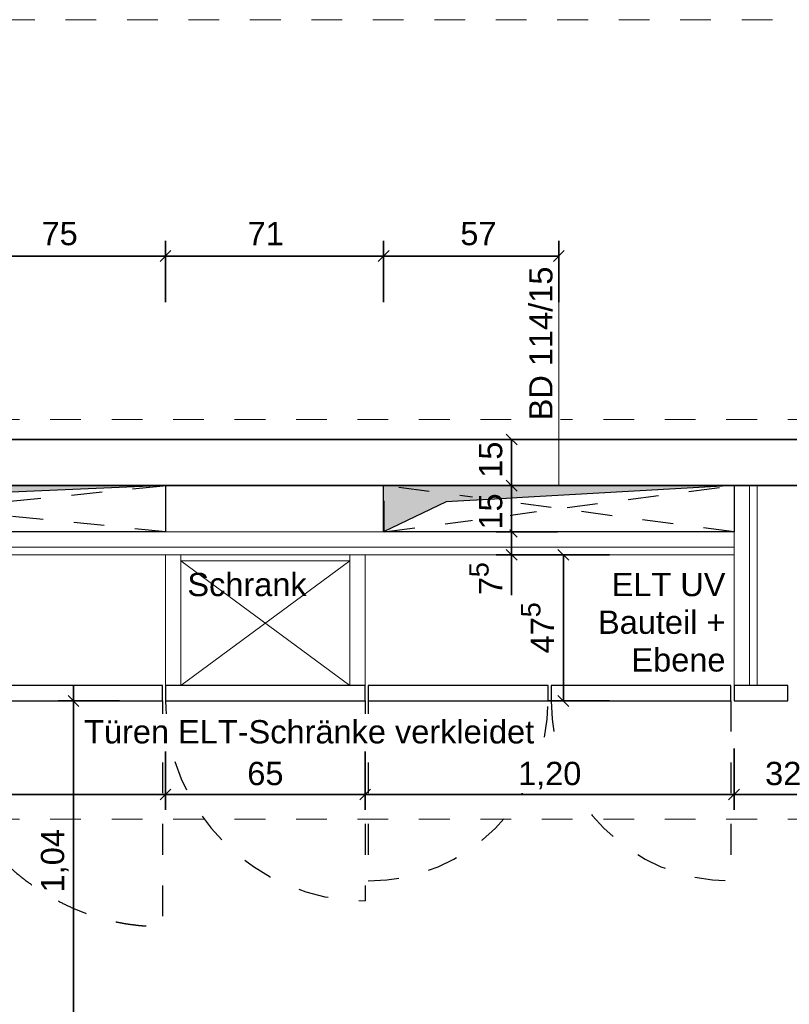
# Model space of a CAD drawing. Header units: metres. Extents: x -13 to 93, y -119 to 25.
# Tile 588 of 656: x 8.63 to 11.13, y -21.15 to -17.95. Entities that reach past the tile are written whole.
import ezdxf

# ---------------------------------------------------------------- set-up
doc = ezdxf.new("R2010")
doc.units = ezdxf.units.M
doc.header["$LTSCALE"] = 0.00508
doc.header["$PDMODE"] = 1
doc.header["$PDSIZE"] = -2
for name, pattern in [('STYLE_05', [0.19684, 0.069505, -0.127335]), ('STYLE_06', [1.0537, 0.590515, -0.19684, 0.069505, -0.19684]), ('STYLE_11', [0.393677, 0.196838, -0.196838])]:
    doc.linetypes.add(name, pattern=pattern)
doc.layers.get('0').update_dxf_attribs({"lineweight": 18})
for name, color, linetype, lineweight in [('3-4-0 Innenwände', 7, 'Continuous', 35), ('3-4-0-2 IW GK', 7, 'Continuous', 35), ('3-4-2-2 NTragIW GK', 7, 'Continuous', 35), ('3-4-4 ITüren', 7, 'Continuous', 25), ('3-4-5 IWBekleidungen', 7, 'Continuous', 25), ('3-5-1-1 DeckenDurchb', 7, 'Continuous', 25), ('3-5-1-1 DeckenDurchb VED', 7, 'STYLE_11', 25), ('6-1-0 Ausstattung', 7, 'Continuous', 25), ('Bemaßung', 7, 'Continuous', 18), ('Plan-Achse', 1, 'STYLE_06', 18), ('Plan-Achsen-Fassade', 1, 'STYLE_06', 18), ('Plan-Text-Hinweis', 7, 'Continuous', 13), ('Plan-Text-Kerne', 7, 'Continuous', 13)]:
    doc.layers.add(name, color=color, linetype=linetype, lineweight=lineweight)
doc.layers.get('0').freeze()
doc.styles.add('Arial', font='ARIAL.TTF')
doc.dimstyles.new('MTZ_200', dxfattribs={"dimtxt": 0.075762, "dimasz": 0.000706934, "dimexe": 0.001, "dimexo": 0.003, "dimgap": 0.0001, "dimtad": 1, "dimdec": 4, "dimzin": 11, "dimtxsty": 'Arial', "dimblk": 'VW_SLASH', "dimcen": 0, "dimdle": 0.001, "dimazin": 0, "dimtfac": 1, "dimtdec": 4, "dimtix": 1, "dimtmove": 0, "dimatfit": 0, "dimldrblk": 'VW_FILLEDARROW', "dimfxl": 0, "dimfrac": 2, "dimtolj": 1, "dimtzin": 11, "dimarcsym": 0})

# ---------------------------------------------------------------- blocks, each defined once
blk = doc.blocks.new('*U549')
at = {"layer": '3-5-1-1 DeckenDurchb VED'}
for p, q in [((-0.05, -1.665), (1.45, -1.515)), ((1.45, -1.665), (-0.05, -1.515))]:
    blk.add_line(p, q, dxfattribs=at)
blk.add_lwpolyline([(-0.05, -1.515), (1.45, -1.515), (1.45, -1.665), (-0.05, -1.665)], close=True, dxfattribs=at)
blk = doc.blocks.new('*U550')
at = {"layer": '3-5-1-1 DeckenDurchb VED'}
for p, q in [((2.162, -1.665), (3.3, -1.515)), ((3.3, -1.665), (2.162, -1.515))]:
    blk.add_line(p, q, dxfattribs=at)
blk.add_lwpolyline([(2.162, -1.515), (3.3, -1.515), (3.3, -1.665), (2.162, -1.665)], close=True, dxfattribs=at)
blk = doc.blocks.new('kern_DD_e0-e4_standard')
at = {"layer": '3-5-1-1 DeckenDurchb VED', "color": 7}
for name in ['*U549', '*U550']:
    blk.add_blockref(name, (0, 0), dxfattribs=at)
blk = doc.blocks.new('*D396')
at = {"layer": 'Bemaßung', "color": 0, "linetype": 'Continuous', "lineweight": -2}
for p, q in [((2.7262, -1.365), (2.5262, -1.365)), ((2.5762, -1.415), (2.5762, -1.365)), ((2.5762, -1.365), (2.5762, -1.515)), ((2.5762, -1.515), (2.5762, -1.465)), ((2.7262, -1.515), (2.5262, -1.515))]:
    blk.add_line(p, q, dxfattribs=at)
at = {"layer": 'Bemaßung', "color": 0, "linetype": 'Continuous', "lineweight": 20}
for p, q in [((2.5939, -1.3827), (2.5586, -1.3473)), ((2.5586, -1.4973), (2.5939, -1.5327))]:
    blk.add_line(p, q, dxfattribs=at)
at = {"layer": 'Defpoints', "color": 0, "lineweight": 0}
for p in [(2.87, -1.365), (2.87, -1.515)]:
    blk.add_point(p, dxfattribs=at)
at = {"color": 0, "linetype": 'Continuous', "lineweight": -2}
blk.add_wipeout([(2.5716, -1.4895), (2.5716, -1.372), (2.4495, -1.372), (2.4495, -1.4895)], dxfattribs=at).dxf.layer = 'Bemaßung'
at = {"layer": 'Defpoints', "color": 0, "lineweight": 0}
blk.add_point((2.5762, -1.365), dxfattribs=at)
at = {"layer": 'Bemaßung', "color": 0, "insert": (2.4701, -1.4895), "char_height": 0.07576, "attachment_point": 1, "rotation": 90, "line_spacing_factor": 0.967741, "style": 'Arial'}
blk.add_mtext('15', dxfattribs=at)
blk = doc.blocks.new('VW_FILLEDARROW')
at = {"color": 0, "lineweight": -2}
blk.add_solid([(0, 0), (0, 0), (0, 0)], dxfattribs=at)
blk = doc.blocks.new('VW_SLASH')
at = {"color": 0, "linetype": 'ByBlock', "lineweight": -2}
blk.add_line((0, 0), (-1, 0), dxfattribs=at)
at = {"color": 0, "linetype": 'ByBlock', "lineweight": 20}
blk.add_line((0, 0), (0, 0), dxfattribs=at)
blk = doc.blocks.new('*U402')
at = {"layer": '3-4-4 ITüren', "linetype": 'STYLE_05'}
for p, q in [((-0.04, -2.215), (-0.04, -2.9487)), ((1.44, -2.215), (1.44, -2.9487))]:
    blk.add_line(p, q, dxfattribs=at)
for points in [[(-0.04, -2.9487), (0.1566, -2.9487), (0.4971, -2.7521), (0.6937, -2.4116), (0.6937, -2.215)], [(0.7063, -2.215), (0.7063, -2.4116), (0.9029, -2.7521), (1.2434, -2.9487), (1.44, -2.9487)]]:
    blk.add_open_spline(points, degree=2, dxfattribs=at)
blk = doc.blocks.new('*U403')
at = {"layer": '3-4-4 ITüren', "linetype": 'STYLE_05'}
for p, q in [((2.11, -2.215), (2.11, -2.8)), ((3.29, -2.215), (3.29, -2.8))]:
    blk.add_line(p, q, dxfattribs=at)
for centre, start, end in [((2.11, -2.215), 270, 0), ((3.29, -2.215), 180, 270)]:
    blk.add_arc(centre, 0.585, start, end, dxfattribs=at)
blk = doc.blocks.new('*D408')
at = {"layer": 'Bemaßung', "color": 0, "linetype": 'Continuous', "lineweight": -2}
for p, q in [((1.1509, -2.215), (1.1509, -2.165)), ((1.3009, -2.215), (1.1009, -2.215)), ((1.1509, -3.255), (1.1509, -2.215)), ((1.3009, -3.255), (1.1009, -3.255)), ((1.1509, -3.305), (1.1509, -3.255))]:
    blk.add_line(p, q, dxfattribs=at)
at = {"layer": 'Bemaßung', "color": 0, "linetype": 'Continuous', "lineweight": 20}
for p, q in [((1.1685, -2.2327), (1.1332, -2.1973)), ((1.1332, -3.2373), (1.1685, -3.2727))]:
    blk.add_line(p, q, dxfattribs=at)
at = {"layer": 'Defpoints', "color": 0, "lineweight": 0}
for p in [(1.9137, -2.215), (1.1509, -3.255), (1.8137, -3.255)]:
    blk.add_point(p, dxfattribs=at)
at = {"color": 0, "linetype": 'Continuous', "lineweight": -2}
blk.add_wipeout([(1.1462, -2.8377), (1.1462, -2.632), (1.0241, -2.632), (1.0241, -2.8377)], dxfattribs=at).dxf.layer = 'Bemaßung'
at = {"layer": 'Bemaßung', "color": 0, "insert": (1.0447, -2.8377), "char_height": 0.07576, "attachment_point": 1, "rotation": 90, "line_spacing_factor": 0.967741, "style": 'Arial'}
blk.add_mtext('1,04', dxfattribs=at)
blk = doc.blocks.new('*D409')
at = {"layer": 'Bemaßung', "color": 0, "linetype": 'Continuous', "lineweight": 20}
for p, q in [((2.7625, -1.7577), (2.7272, -1.7223)), ((2.7272, -2.1973), (2.7625, -2.2327))]:
    blk.add_line(p, q, dxfattribs=at)
at = {"layer": 'Bemaßung', "color": 0, "linetype": 'Continuous', "lineweight": -2}
for p, q in [((2.8949, -1.74), (2.6949, -1.74)), ((2.7449, -1.79), (2.7449, -1.74)), ((2.7449, -1.74), (2.7449, -2.215)), ((2.7449, -2.215), (2.7449, -2.165)), ((2.8949, -2.215), (2.6949, -2.215))]:
    blk.add_line(p, q, dxfattribs=at)
at = {"layer": 'Defpoints', "color": 0, "lineweight": 0}
for p in [(2.7449, -1.74), (2.9377, -1.74), (3.5077, -2.215)]:
    blk.add_point(p, dxfattribs=at)
at = {"layer": 'Bemaßung', "color": 0, "rotation": 90, "line_spacing_factor": 0.967741, "style": 'Arial'}
for s, insert, char_height, attachment_point in [('5', (2.607, -1.9188), 0.0631, 2), ('47', (2.6387, -2.0605), 0.07576, 1)]:
    blk.add_mtext(s, dxfattribs=dict(at, insert=insert, char_height=char_height, attachment_point=attachment_point))
blk = doc.blocks.new('*D410')
at = {"layer": 'Bemaßung', "color": 0, "linetype": 'Continuous', "lineweight": 20}
for p, q in [((2.5939, -1.6827), (2.5586, -1.6473)), ((2.5586, -1.7223), (2.5939, -1.7577))]:
    blk.add_line(p, q, dxfattribs=at)
at = {"layer": 'Bemaßung', "color": 0, "linetype": 'Continuous', "lineweight": -2}
for p, q in [((2.7262, -1.665), (2.5262, -1.665)), ((2.5762, -1.715), (2.5762, -1.665)), ((2.5762, -1.665), (2.5762, -1.871)), ((2.5762, -1.665), (2.5762, -1.74)), ((2.5762, -1.74), (2.5762, -1.69)), ((2.7262, -1.74), (2.5262, -1.74))]:
    blk.add_line(p, q, dxfattribs=at)
at = {"layer": 'Defpoints', "color": 0, "lineweight": 0}
for p in [(2.5762, -1.665), (2.87, -1.665), (2.87, -1.74)]:
    blk.add_point(p, dxfattribs=at)
at = {"color": 0, "linetype": 'Continuous', "lineweight": -2}
blk.add_wipeout([(2.5716, -1.871), (2.5716, -1.8124), (2.4495, -1.8124), (2.4495, -1.871)], dxfattribs=at).dxf.layer = 'Bemaßung'
at = {"layer": 'Bemaßung', "color": 0, "insert": (2.4701, -1.871), "char_height": 0.0758, "attachment_point": 1, "rotation": 90, "line_spacing_factor": 0.967741, "style": 'Arial'}
blk.add_mtext('7', dxfattribs=at)
at = {"color": 0, "linetype": 'Continuous', "lineweight": -2}
blk.add_wipeout([(2.5225, -1.8131), (2.5225, -1.764), (2.4213, -1.764), (2.4213, -1.8131)], dxfattribs=at).dxf.layer = 'Bemaßung'
at = {"layer": 'Bemaßung', "color": 0, "insert": (2.4384, -1.7885), "char_height": 0.0631, "attachment_point": 2, "rotation": 90, "line_spacing_factor": 0.967741, "style": 'Arial'}
blk.add_mtext('5', dxfattribs=at)
blk = doc.blocks.new('*D411')
at = {"layer": 'Bemaßung', "color": 0, "linetype": 'Continuous', "lineweight": -2}
for p, q in [((2.5762, -1.515), (2.5762, -1.465)), ((2.7262, -1.515), (2.5262, -1.515)), ((2.5762, -1.665), (2.5762, -1.515)), ((2.7262, -1.665), (2.5262, -1.665)), ((2.5762, -1.715), (2.5762, -1.665))]:
    blk.add_line(p, q, dxfattribs=at)
at = {"layer": 'Bemaßung', "color": 0, "linetype": 'Continuous', "lineweight": 20}
for p, q in [((2.5939, -1.5327), (2.5586, -1.4973)), ((2.5586, -1.6473), (2.5939, -1.6827))]:
    blk.add_line(p, q, dxfattribs=at)
at = {"layer": 'Defpoints', "color": 0, "lineweight": 0}
for p in [(2.87, -1.515), (2.87, -1.665)]:
    blk.add_point(p, dxfattribs=at)
at = {"color": 0, "linetype": 'Continuous', "lineweight": -2}
blk.add_wipeout([(2.5716, -1.658), (2.5716, -1.5405), (2.4495, -1.5405), (2.4495, -1.658)], dxfattribs=at).dxf.layer = 'Bemaßung'
at = {"layer": 'Defpoints', "color": 0, "lineweight": 0}
blk.add_point((2.5762, -1.665), dxfattribs=at)
at = {"layer": 'Bemaßung', "color": 0, "insert": (2.4701, -1.658), "char_height": 0.07576, "attachment_point": 1, "rotation": 90, "line_spacing_factor": 0.967741, "style": 'Arial'}
blk.add_mtext('15', dxfattribs=at)
blk = doc.blocks.new('*D415')
at = {"layer": 'Bemaßung', "color": 0, "linetype": 'Continuous', "lineweight": -2}
for p, q in [((3.3, -2.3693), (3.3, -2.5693)), ((3.62, -2.3693), (3.62, -2.5693)), ((3.3, -2.5193), (3.25, -2.5193)), ((3.62, -2.5193), (3.3, -2.5193)), ((3.67, -2.5193), (3.62, -2.5193))]:
    blk.add_line(p, q, dxfattribs=at)
at = {"layer": 'Bemaßung', "color": 0, "linetype": 'Continuous', "lineweight": 20}
for p, q in [((3.3177, -2.5016), (3.2823, -2.537)), ((3.6023, -2.537), (3.6377, -2.5016))]:
    blk.add_line(p, q, dxfattribs=at)
at = {"layer": 'Defpoints', "color": 0, "lineweight": 0}
for p in [(3.3, -1.7992), (3.62, -1.9356), (3.62, -2.5193)]:
    blk.add_point(p, dxfattribs=at)
at = {"color": 0, "linetype": 'Continuous', "lineweight": -2}
blk.add_wipeout([(3.4013, -2.5146), (3.5187, -2.5146), (3.5187, -2.3926), (3.4013, -2.3926)], dxfattribs=at).dxf.layer = 'Bemaßung'
at = {"layer": 'Bemaßung', "color": 0, "insert": (3.4013, -2.4131), "char_height": 0.07576, "attachment_point": 1, "line_spacing_factor": 0.967741, "style": 'Arial'}
blk.add_mtext('32', dxfattribs=at)
blk = doc.blocks.new('*D416')
at = {"layer": 'Bemaßung', "color": 0, "linetype": 'Continuous', "lineweight": -2}
for p, q in [((2.1, -2.3693), (2.1, -2.5693)), ((3.3, -2.3693), (3.3, -2.5693)), ((2.15, -2.5193), (2.1, -2.5193)), ((2.1, -2.5193), (3.3, -2.5193)), ((3.3, -2.5193), (3.25, -2.5193))]:
    blk.add_line(p, q, dxfattribs=at)
at = {"layer": 'Bemaßung', "color": 0, "linetype": 'Continuous', "lineweight": 20}
for p, q in [((2.1177, -2.5016), (2.0823, -2.537)), ((3.2823, -2.537), (3.3177, -2.5016))]:
    blk.add_line(p, q, dxfattribs=at)
at = {"layer": 'Defpoints', "color": 0, "lineweight": 0}
for p in [(3.3, -1.7992), (2.1, -2.0393), (2.1, -2.5193)]:
    blk.add_point(p, dxfattribs=at)
at = {"color": 0, "linetype": 'Continuous', "lineweight": -2}
blk.add_wipeout([(2.5973, -2.5146), (2.803, -2.5146), (2.803, -2.3926), (2.5973, -2.3926)], dxfattribs=at).dxf.layer = 'Bemaßung'
at = {"layer": 'Bemaßung', "color": 0, "insert": (2.5973, -2.4131), "char_height": 0.07576, "attachment_point": 1, "line_spacing_factor": 0.967741, "style": 'Arial'}
blk.add_mtext('1,20', dxfattribs=at)
blk = doc.blocks.new('*D417')
at = {"layer": 'Bemaßung', "color": 0, "linetype": 'Continuous', "lineweight": -2}
for p, q in [((1.45, -2.3693), (1.45, -2.5693)), ((2.1, -2.3693), (2.1, -2.5693)), ((1.45, -2.5193), (1.4, -2.5193)), ((2.1, -2.5193), (1.45, -2.5193)), ((2.15, -2.5193), (2.1, -2.5193))]:
    blk.add_line(p, q, dxfattribs=at)
at = {"layer": 'Bemaßung', "color": 0, "linetype": 'Continuous', "lineweight": 20}
for p, q in [((1.4677, -2.5016), (1.4323, -2.537)), ((2.0823, -2.537), (2.1177, -2.5016))]:
    blk.add_line(p, q, dxfattribs=at)
at = {"layer": 'Defpoints', "color": 0, "lineweight": 0}
for p in [(1.45, -1.9993), (2.1, -2.0393), (2.1, -2.5193)]:
    blk.add_point(p, dxfattribs=at)
at = {"color": 0, "linetype": 'Continuous', "lineweight": -2}
blk.add_wipeout([(1.7163, -2.5146), (1.8337, -2.5146), (1.8337, -2.3926), (1.7163, -2.3926)], dxfattribs=at).dxf.layer = 'Bemaßung'
at = {"layer": 'Bemaßung', "color": 0, "insert": (1.7163, -2.4131), "char_height": 0.07576, "attachment_point": 1, "line_spacing_factor": 0.967741, "style": 'Arial'}
blk.add_mtext('65', dxfattribs=at)
blk = doc.blocks.new('*D418')
at = {"layer": 'Bemaßung', "color": 0, "linetype": 'Continuous', "lineweight": -2}
for p, q in [((-0.05, -2.3693), (-0.05, -2.5693)), ((1.45, -2.3693), (1.45, -2.5693)), ((0, -2.5193), (-0.05, -2.5193)), ((-0.05, -2.5193), (1.45, -2.5193)), ((1.45, -2.5193), (1.4, -2.5193))]:
    blk.add_line(p, q, dxfattribs=at)
at = {"layer": 'Bemaßung', "color": 0, "linetype": 'Continuous', "lineweight": 20}
for p, q in [((-0.0323, -2.5016), (-0.0677, -2.537)), ((1.4323, -2.537), (1.4677, -2.5016))]:
    blk.add_line(p, q, dxfattribs=at)
at = {"layer": 'Defpoints', "color": 0, "lineweight": 0}
for p in [(1.45, -1.9993), (-0.05, -2.0393), (-0.05, -2.5193)]:
    blk.add_point(p, dxfattribs=at)
at = {"color": 0, "linetype": 'Continuous', "lineweight": -2}
blk.add_wipeout([(0.5973, -2.5146), (0.803, -2.5146), (0.803, -2.3926), (0.5973, -2.3926)], dxfattribs=at).dxf.layer = 'Bemaßung'
at = {"layer": 'Bemaßung', "color": 0, "insert": (0.5973, -2.4131), "char_height": 0.07576, "attachment_point": 1, "line_spacing_factor": 0.967741, "style": 'Arial'}
blk.add_mtext('1,50', dxfattribs=at)
blk = doc.blocks.new('*U420')
at = {"layer": '3-5-1-1 DeckenDurchb', "linetype": 'Continuous', "lineweight": 0}
blk.add_hatch(color=19, dxfattribs=at).paths.add_polyline_path([(-0.05, -1.665), (-0.05, -1.515), (1.45, -1.515), (0.2179, -1.5682)])
at = {"layer": '3-5-1-1 DeckenDurchb'}
for points in [[(-0.05, -1.665), (-0.05, -1.515), (1.45, -1.515), (0.2179, -1.5682)], [(-0.05, -1.515), (1.45, -1.515), (1.45, -1.665), (-0.05, -1.665)]]:
    blk.add_lwpolyline(points, close=True, dxfattribs=at)
blk = doc.blocks.new('*U421')
at = {"layer": '3-5-1-1 DeckenDurchb', "linetype": 'Continuous', "lineweight": 0}
blk.add_hatch(color=19, dxfattribs=at).paths.add_polyline_path([(2.16, -1.665), (2.16, -1.515), (3.3, -1.515), (2.3636, -1.5682)])
at = {"layer": '3-5-1-1 DeckenDurchb'}
for points in [[(2.16, -1.665), (2.16, -1.515), (3.3, -1.515), (2.3636, -1.5682)], [(2.16, -1.515), (3.3, -1.515), (3.3, -1.665), (2.16, -1.665)]]:
    blk.add_lwpolyline(points, close=True, dxfattribs=at)
blk = doc.blocks.new('*D427')
at = {"layer": 'Bemaßung', "color": 0, "linetype": 'Continuous', "lineweight": -2}
for p, q in [((1.45, -0.9187), (1.45, -0.7187)), ((2.16, -0.9187), (2.16, -0.7187)), ((1.45, -0.7687), (1.4, -0.7687)), ((2.16, -0.7687), (1.45, -0.7687)), ((2.21, -0.7687), (2.16, -0.7687))]:
    blk.add_line(p, q, dxfattribs=at)
at = {"layer": 'Bemaßung', "color": 0, "linetype": 'Continuous', "lineweight": 20}
for p, q in [((1.4677, -0.751), (1.4323, -0.7864)), ((2.1423, -0.7864), (2.1777, -0.751))]:
    blk.add_line(p, q, dxfattribs=at)
at = {"layer": 'Defpoints', "color": 0, "lineweight": 0}
for p in [(2.16, -0.7687), (1.45, -1.59), (2.16, -1.665)]:
    blk.add_point(p, dxfattribs=at)
at = {"layer": 'Bemaßung', "color": 0, "insert": (1.7173, -0.6575), "char_height": 0.07576, "attachment_point": 1, "line_spacing_factor": 0.967741, "style": 'Arial'}
blk.add_mtext('71', dxfattribs=at)
blk = doc.blocks.new('*D428')
at = {"layer": 'Bemaßung', "color": 0, "linetype": 'Continuous', "lineweight": -2}
for p, q in [((2.16, -0.9187), (2.16, -0.7187)), ((2.73, -0.9187), (2.73, -0.7187)), ((2.21, -0.7687), (2.16, -0.7687)), ((2.16, -0.7687), (2.73, -0.7687)), ((2.73, -0.7687), (2.68, -0.7687))]:
    blk.add_line(p, q, dxfattribs=at)
at = {"layer": 'Bemaßung', "color": 0, "linetype": 'Continuous', "lineweight": 20}
for p, q in [((2.1777, -0.751), (2.1423, -0.7864)), ((2.7123, -0.7864), (2.7477, -0.751))]:
    blk.add_line(p, q, dxfattribs=at)
at = {"layer": 'Defpoints', "color": 0, "lineweight": 0}
for p in [(2.16, -0.7687), (2.73, -1.515), (2.16, -1.665)]:
    blk.add_point(p, dxfattribs=at)
at = {"layer": 'Bemaßung', "color": 0, "insert": (2.4095, -0.6575), "char_height": 0.07576, "attachment_point": 1, "line_spacing_factor": 0.967741, "style": 'Arial'}
blk.add_mtext('57', dxfattribs=at)
blk = doc.blocks.new('*D429')
at = {"layer": 'Bemaßung', "color": 0, "linetype": 'Continuous', "lineweight": -2}
for p, q in [((0.7, -0.9187), (0.7, -0.7187)), ((1.45, -0.9187), (1.45, -0.7187)), ((0.75, -0.7687), (0.7, -0.7687)), ((0.7, -0.7687), (1.45, -0.7687)), ((1.45, -0.7687), (1.4, -0.7687))]:
    blk.add_line(p, q, dxfattribs=at)
at = {"layer": 'Bemaßung', "color": 0, "linetype": 'Continuous', "lineweight": 20}
for p, q in [((0.7177, -0.751), (0.6823, -0.7864)), ((1.4323, -0.7864), (1.4677, -0.751))]:
    blk.add_line(p, q, dxfattribs=at)
at = {"layer": 'Defpoints', "color": 0, "lineweight": 0}
for p in [(0.7, -0.7687), (0.7, -1.515), (1.45, -1.59)]:
    blk.add_point(p, dxfattribs=at)
at = {"layer": 'Bemaßung', "color": 0, "insert": (1.0468, -0.6575), "char_height": 0.07576, "attachment_point": 1, "line_spacing_factor": 0.967741, "style": 'Arial'}
blk.add_mtext('75', dxfattribs=at)
blk = doc.blocks.new('*D436')
at = {"layer": 'Bemaßung', "color": 0, "linetype": 'Continuous', "lineweight": 20}
for p, q in [((-0.5625, -1.6827), (-0.5978, -1.6473)), ((-0.5978, -3.3773), (-0.5625, -3.4127))]:
    blk.add_line(p, q, dxfattribs=at)
at = {"layer": 'Bemaßung', "color": 0, "linetype": 'Continuous', "lineweight": -2}
for p, q in [((-0.4301, -1.665), (-0.6301, -1.665)), ((-0.5801, -1.715), (-0.5801, -1.665)), ((-0.5801, -1.665), (-0.5801, -3.395)), ((-0.5801, -3.395), (-0.5801, -3.345)), ((-0.4301, -3.395), (-0.6301, -3.395))]:
    blk.add_line(p, q, dxfattribs=at)
at = {"layer": 'Defpoints', "color": 0, "lineweight": 0}
for p in [(-0.5801, -1.665), (3.23, -1.665), (0.9, -3.395)]:
    blk.add_point(p, dxfattribs=at)
at = {"layer": 'Bemaßung', "color": 0, "insert": (-0.6913, -2.7031), "char_height": 0.07576, "attachment_point": 1, "rotation": 90, "line_spacing_factor": 0.967741, "style": 'Arial'}
blk.add_mtext('1,73', dxfattribs=at)
blk = doc.blocks.new('*D439')
at = {"layer": 'Bemaßung', "color": 0, "linetype": 'Continuous', "lineweight": -2}
for p, q in [((-0.5801, -1.59), (-0.5801, -1.49)), ((-0.4301, -1.59), (-0.6301, -1.59)), ((-0.5801, -1.59), (-0.5801, -1.665)), ((-0.4301, -1.665), (-0.6301, -1.665)), ((-0.5801, -1.665), (-0.5801, -1.765))]:
    blk.add_line(p, q, dxfattribs=at)
at = {"layer": 'Bemaßung', "color": 0, "linetype": 'Continuous', "lineweight": 20}
for p, q in [((-0.5978, -1.5723), (-0.5625, -1.6077)), ((-0.5625, -1.6827), (-0.5978, -1.6473))]:
    blk.add_line(p, q, dxfattribs=at)
at = {"layer": 'Defpoints', "color": 0, "lineweight": 0}
for p in [(3.23, -1.59), (-0.5801, -1.665), (3.23, -1.665)]:
    blk.add_point(p, dxfattribs=at)
at = {"layer": 'Bemaßung', "color": 0, "rotation": 90, "line_spacing_factor": 0.967741, "style": 'Arial'}
for s, insert, char_height, attachment_point in [('5', (-0.723, -1.5953), 0.0631, 2), ('7', (-0.6913, -1.6778), 0.0758, 1)]:
    blk.add_mtext(s, dxfattribs=dict(at, insert=insert, char_height=char_height, attachment_point=attachment_point))
blk = doc.blocks.new('*D441')
at = {"layer": 'Bemaßung', "color": 0, "linetype": 'Continuous', "lineweight": 20}
for p, q in [((-0.5625, -0.0177), (-0.5978, 0.0177)), ((-0.5978, -1.5723), (-0.5625, -1.6077))]:
    blk.add_line(p, q, dxfattribs=at)
at = {"layer": 'Bemaßung', "color": 0, "linetype": 'Continuous', "lineweight": -2}
for p, q in [((-0.4301, 0), (-0.6301, 0)), ((-0.5801, -0.05), (-0.5801, 0)), ((-0.5801, 0), (-0.5801, -1.59)), ((-0.5801, -1.59), (-0.5801, -1.54)), ((-0.4301, -1.59), (-0.6301, -1.59))]:
    blk.add_line(p, q, dxfattribs=at)
at = {"layer": 'Defpoints', "color": 0, "lineweight": 0}
for p in [(-0.5801, 0), (5.92, 0), (3.3, -1.59)]:
    blk.add_point(p, dxfattribs=at)
at = {"layer": 'Bemaßung', "color": 0, "insert": (-0.6913, -0.9624), "char_height": 0.07576, "attachment_point": 1, "rotation": 90, "line_spacing_factor": 0.967741, "style": 'Arial'}
blk.add_mtext('1,59', dxfattribs=at)
blk = doc.blocks.new('kern_d-gross+h-normal (2D)')
at = {"layer": '3-4-2-2 NTragIW GK', "color": 7, "linetype": 'Continuous', "lineweight": 18}
for points in [[(3.3, -1.665), (-0.05, -1.665), (-0.05, -1.715), (3.3, -1.715)], [(3.3, -1.715), (-0.05, -1.715), (-0.05, -1.74), (3.3, -1.74)]]:
    blk.add_lwpolyline(points, close=True, dxfattribs=at)
at = {"layer": '3-4-4 ITüren', "linetype": 'STYLE_05'}
blk.add_line((2.1, -2.215), (2.1, -2.865), dxfattribs=at)
at = {"layer": '6-1-0 Ausstattung', "color": 7, "linetype": 'Continuous', "lineweight": 18}
for points in [[(1.45, -1.74), (1.5, -1.74), (1.5, -2.165), (1.45, -2.165)], [(1.5, -1.74), (2.05, -1.74), (2.05, -1.76), (1.5, -1.76)], [(2.05, -1.74), (2.1, -1.74), (2.1, -2.165), (2.05, -2.165)]]:
    blk.add_lwpolyline(points, close=True, dxfattribs=at)
at = {"layer": '6-1-0 Ausstattung'}
for points in [[(0.70627119, -2.165), (0.70627119, -2.215), (1.44, -2.215), (1.44, -2.165)], [(2.1, -2.165), (1.45, -2.165), (1.45, -2.215), (2.1, -2.215)], [(2.695, -2.165), (2.11, -2.165), (2.11, -2.215), (2.695, -2.215)], [(3.29, -2.165), (2.705, -2.165), (2.705, -2.215), (3.29, -2.215)], [(3.475, -2.165), (3.3, -2.165), (3.3, -2.215), (3.475, -2.215)]]:
    blk.add_lwpolyline(points, close=True, dxfattribs=at)
at = {"layer": '6-1-0 Ausstattung', "linetype": 'STYLE_05'}
blk.add_arc((2.1, -2.215), 0.65, 180, 270, dxfattribs=at)
at = {"layer": '6-1-0 Ausstattung', "color": 7}
for name in ['*U402', '*U403']:
    blk.add_blockref(name, (0, 0), dxfattribs=at)
at = {"layer": 'Plan-Text-Kerne', "color": 7, "insert": (1.52134599, -1.79862406), "char_height": 0.075762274, "attachment_point": 1, "line_spacing_factor": 0.970546, "style": 'Arial'}
blk.add_mtext('Schrank', dxfattribs=at)
at = {"lineweight": 5}
blk.add_wipeout([(-0.05, -1.515), (-0.05, -1.365), (5.645, -1.365), (5.645, -1.515)], dxfattribs=at).dxf.layer = '3-4-0-2 IW GK'
at = {"layer": '3-4-0-2 IW GK'}
for p, q in [((-0.05, -1.365), (5.645, -1.365)), ((-0.05, -1.515), (5.645, -1.515))]:
    blk.add_line(p, q, dxfattribs=at)
at = {"layer": '3-5-1-1 DeckenDurchb', "color": 7}
blk.add_blockref('*U420', (0, 0), dxfattribs=at)
at = {"layer": 'Bemaßung', "color": 7, "linetype": 'Continuous', "lineweight": 18}
for base, p2, picture, middle in [((0.7, -0.76867714), (0.7, -1.515), '*D429', (0.29444114, -0.75867714)), ((2.16, -0.76867714), (2.16, -1.665), '*D427', (1.77607095, -0.75867714))]:
    dim = blk.add_linear_dim(base=base, p1=(1.45, -1.59), p2=p2, dimstyle='MTZ_200', override={"dimtxt": 0.001515, "dimgap": 0.01, "dimdec": 3, "dimlfac": 50, "dimpost": '<>m', "dimtxsty": 'Arial', "dimtmove": 2}, dxfattribs=at)
    dim.commit()
    dim.dimension.update_dxf_attribs({"geometry": picture, "text_midpoint": middle, "dimtype": 160})
dim = blk.add_linear_dim(base=(1.15085417, -3.255), p1=(1.91372627, -2.215), p2=(1.81372627, -3.255), angle=90, dimstyle='MTZ_200', override={"dimtxt": 0.001515, "dimgap": 0.005, "dimdec": 3, "dimlfac": 50, "dimpost": '<>m', "dimtxsty": 'Arial', "dimtmove": 2}, dxfattribs=at)
dim.commit()
dim.dimension.update_dxf_attribs({"geometry": '*D408', "text_midpoint": (1.15085417, -2.735)})
dim = blk.add_linear_dim(base=(2.57622957, -1.365), p1=(2.86997205, -1.515), p2=(2.86997205, -1.365), angle=90, dimstyle='MTZ_200', override={"dimtxt": 0.001515, "dimgap": 0.005, "dimdec": 3, "dimlfac": 50, "dimpost": '<>m', "dimtxsty": 'Arial', "dimtmove": 2}, dxfattribs=at)
dim.commit()
dim.dimension.update_dxf_attribs({"geometry": '*D396', "text_midpoint": (2.57122957, -1.29928494), "dimtype": 160})
dim = blk.add_linear_dim(base=(2.74485352, -1.74), p1=(3.50772562, -2.215), p2=(2.93772562, -1.74), angle=90, dimstyle='MTZ_200', override={"dimtxt": 0.001515, "dimgap": 0.005, "dimdec": 3, "dimlfac": 50, "dimpost": '<>m', "dimtxsty": 'Arial', "dimtmove": 2}, dxfattribs=at)
dim.commit()
dim.dimension.update_dxf_attribs({"geometry": '*D409', "text_midpoint": (2.74485352, -1.5025)})
blk.add_wipeout([(2.73541528, -1.30283229), (2.73541528, -0.80294618), (2.61335417, -0.80294618), (2.61335417, -1.30283229)]).dxf.layer = 'Bemaßung'
at = {"layer": 'Bemaßung', "insert": (2.63354745, -1.30283229), "char_height": 0.0757622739, "attachment_point": 1, "rotation": 90, "line_spacing_factor": 0.970546, "style": 'Arial'}
blk.add_mtext('{\\C7;\\lBD 114/15}', dxfattribs=at)
at = {"layer": 'Bemaßung', "color": 7, "linetype": 'Continuous', "lineweight": 18}
dim = blk.add_linear_dim(base=(2.57622957, -1.665), p1=(2.86997205, -1.74), p2=(2.86997205, -1.665), angle=90, dimstyle='MTZ_200', override={"dimtxt": 0.001515, "dimgap": 0.005, "dimdec": 3, "dimlfac": 50, "dimpost": '<>m', "dimtxsty": 'Arial', "dimtix": 0, "dimtmove": 2}, dxfattribs=at)
dim.commit()
dim.dimension.update_dxf_attribs({"geometry": '*D410', "text_midpoint": (2.57122957, -1.76428494), "dimtype": 160})
dim = blk.add_linear_dim(base=(3.62, -2.51928494), p1=(3.3, -1.79917387), p2=(3.62, -1.93563083), dimstyle='MTZ_200', override={"dimtxt": 0.001515, "dimgap": 0.005, "dimdec": 3, "dimlfac": 50, "dimpost": '<>m', "dimtxsty": 'Arial', "dimtmove": 2}, dxfattribs=at)
dim.commit()
dim.dimension.update_dxf_attribs({"geometry": '*D415', "text_midpoint": (3.46, -2.51928494)})
at = {"layer": '3-4-2-2 NTragIW GK', "color": 7, "linetype": 'Continuous', "lineweight": 18}
blk.add_lwpolyline([(3.35, -1.515), (3.35, -2.165), (3.375, -2.165), (3.375, -1.515)], close=True, dxfattribs=at)
at = {"layer": 'Bemaßung', "color": 7, "linetype": 'Continuous', "lineweight": 18}
dim = blk.add_linear_dim(base=(2.57622957, -1.665), p1=(2.86997205, -1.515), p2=(2.86997205, -1.665), angle=90, dimstyle='MTZ_200', override={"dimtxt": 0.001515, "dimgap": 0.005, "dimdec": 3, "dimlfac": 50, "dimpost": '<>m', "dimtxsty": 'Arial', "dimtmove": 2}, dxfattribs=at)
dim.commit()
dim.dimension.update_dxf_attribs({"geometry": '*D411', "text_midpoint": (2.57122957, -1.59928494), "dimtype": 160})
dim = blk.add_linear_dim(base=(2.1, -2.51928494), p1=(3.3, -1.79917387), p2=(2.1, -2.03928494), dimstyle='MTZ_200', override={"dimtxt": 0.001515, "dimgap": 0.005, "dimdec": 3, "dimlfac": 50, "dimpost": '<>m', "dimtxsty": 'Arial', "dimtmove": 2}, dxfattribs=at)
dim.commit()
dim.dimension.update_dxf_attribs({"geometry": '*D416', "text_midpoint": (1.5, -2.51928494)})
at = {"layer": '3-4-2-2 NTragIW GK', "color": 7, "linetype": 'Continuous', "lineweight": 18}
blk.add_lwpolyline([(3.3, -1.515), (3.3, -2.165), (3.35, -2.165), (3.35, -1.515)], close=True, dxfattribs=at)
at = {"layer": 'Bemaßung'}
blk.add_line((2.73, -1.515), (2.73, -0.76867714), dxfattribs=at)
at = {"layer": '3-5-1-1 DeckenDurchb', "color": 7}
blk.add_blockref('*U421', (0, 0), dxfattribs=at)
at = {"layer": 'Plan-Text-Kerne', "color": 7, "insert": (3.27224919, -1.79862406), "char_height": 0.075762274, "attachment_point": 3, "line_spacing_factor": 0.970546, "style": 'Arial'}
blk.add_mtext('ELT UV\\PBauteil + \\PEbene', dxfattribs=at)
at = {"layer": 'Bemaßung', "color": 7, "linetype": 'Continuous', "lineweight": 18}
for base, p1, p2, override, picture, middle in [((-0.5801464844, 0), (3.3, -1.59), (5.92, 0), {"dimtxt": 0.001515, "dimgap": 0.01, "dimdec": 8, "dimlfac": 50, "dimpost": '<>m', "dimtxsty": 'Arial', "dimtmove": 2}, '*D441', (-0.5901464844, 0.8597847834)), ((-0.58014648, -1.665), (3.23, -1.59), (3.23, -1.665), {"dimtxt": 0.001515, "dimgap": 0.01, "dimdec": 3, "dimlfac": 50, "dimpost": '<>m', "dimtxsty": 'Arial', "dimtmove": 2}, '*D439', (-0.59014648, -1.62444411))]:
    dim = blk.add_linear_dim(base=base, p1=p1, p2=p2, angle=90, dimstyle='MTZ_200', override=override, dxfattribs=at)
    dim.commit()
    dim.dimension.update_dxf_attribs({"geometry": picture, "text_midpoint": middle, "dimtype": 160})
dim = blk.add_linear_dim(base=(2.16, -0.76867714), p1=(2.73, -1.515), p2=(2.16, -1.665), dimstyle='MTZ_200', override={"dimtxt": 0.001515, "dimgap": 0.01, "dimdec": 3, "dimlfac": 50, "dimpost": '<>m', "dimtxsty": 'Arial', "dimtmove": 2}, dxfattribs=at)
dim.commit()
dim.dimension.update_dxf_attribs({"geometry": '*D428', "text_midpoint": (1.85177527, -0.75867714), "dimtype": 160})
dim = blk.add_linear_dim(base=(2.1, -2.51928494), p1=(1.45, -1.99928494), p2=(2.1, -2.03928494), dimstyle='MTZ_200', override={"dimtxt": 0.001515, "dimgap": 0.005, "dimdec": 3, "dimlfac": 50, "dimpost": '<>m', "dimtxsty": 'Arial', "dimtmove": 2}, dxfattribs=at)
dim.commit()
dim.dimension.update_dxf_attribs({"geometry": '*D417', "text_midpoint": (1.775, -2.51928494)})
at = {"layer": '6-1-0 Ausstattung', "color": 7, "linetype": 'Continuous', "lineweight": 18}
for p, q in [((1.5, -1.76), (2.05, -2.165)), ((1.5, -2.165), (2.05, -1.76))]:
    blk.add_line(p, q, dxfattribs=at)
at = {"layer": 'Bemaßung', "color": 7, "linetype": 'Continuous', "lineweight": 18}
dim = blk.add_linear_dim(base=(-0.05, -2.51928494), p1=(1.45, -1.99928494), p2=(-0.05, -2.03928494), dimstyle='MTZ_200', override={"dimtxt": 0.001515, "dimgap": 0.005, "dimdec": 3, "dimlfac": 50, "dimpost": '<>m', "dimtxsty": 'Arial', "dimtmove": 2}, dxfattribs=at)
dim.commit()
dim.dimension.update_dxf_attribs({"geometry": '*D418', "text_midpoint": (-0.8, -2.51928494)})
at = {"color": 7, "linetype": 'Continuous', "lineweight": 18}
blk.add_wipeout([(1.18523463, -2.37933996), (2.64961519, -2.37933996), (2.64961519, -2.25727885), (1.18523463, -2.25727885)], dxfattribs=at).dxf.layer = 'Plan-Text-Kerne'
at = {"layer": 'Plan-Text-Kerne', "color": 7, "insert": (1.18523463, -2.27747213), "char_height": 0.0757622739, "attachment_point": 1, "line_spacing_factor": 0.970546, "style": 'Arial'}
blk.add_mtext('Türen ELT-Schränke verkleidet', dxfattribs=at)
at = {"layer": 'Bemaßung', "color": 7, "linetype": 'Continuous', "lineweight": 18}
dim = blk.add_linear_dim(base=(-0.58014648, -1.665), p1=(0.9, -3.395), p2=(3.23, -1.665), angle=90, dimstyle='MTZ_200', override={"dimtxt": 0.001515, "dimgap": 0.01, "dimdec": 3, "dimlfac": 50, "dimpost": '<>m', "dimtxsty": 'Arial', "dimtmove": 2}, dxfattribs=at)
dim.commit()
dim.dimension.update_dxf_attribs({"geometry": '*D436', "text_midpoint": (-0.59014648, -0.7295109), "dimtype": 160})

msp = doc.modelspace()

# ---------------------------------------------------------------- linework, layer by layer
at = {"layer": 'Plan-Achsen-Fassade', "color": 9}
for p, q in [((-0.475, -19.25), (13.475, -19.25)), ((-0.475, -20.55), (13.475, -20.55))]:
    msp.add_line(p, q, dxfattribs=at)

# ---------------------------------------------------------------- block references
at = {"layer": '3-4-0 Innenwände', "color": 7}
msp.add_blockref('kern_DD_e0-e4_standard', (7.65, -17.95), dxfattribs=at)

# ---------------------------------------------------------------- wipeouts: each hides what was drawn before it
at = {"linetype": 'Continuous'}
msp.add_wipeout([(7.95, -19.35), (13.475, -19.35), (13.475, -19.335), (7.95, -19.335)], dxfattribs=at).dxf.layer = '3-4-5 IWBekleidungen'

# ---------------------------------------------------------------- next in the draw order: linework, layer by layer
at = {"layer": '3-4-5 IWBekleidungen', "linetype": 'Continuous'}
msp.add_lwpolyline([(7.95, -19.35), (13.475, -19.35), (13.475, -19.335), (7.95, -19.335)], close=True, dxfattribs=at)

# ---------------------------------------------------------------- next in the draw order: block references
at = {"layer": '3-4-0 Innenwände', "color": 6}
msp.add_blockref('kern_d-gross+h-normal (2D)', (7.65, -17.95), dxfattribs=at)

# ---------------------------------------------------------------- next in the draw order: linework, layer by layer
at = {"layer": 'Plan-Achse'}
msp.add_line((-9.42493716, -17.95), (50.475, -17.95), dxfattribs=at)

# ---------------------------------------------------------------- next in the draw order: texts
at = {"layer": 'Plan-Text-Hinweis', "insert": (10.71, -20.83054606), "char_height": 0.075762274, "attachment_point": 1, "line_spacing_factor": 0.967741, "style": 'Arial'}
msp.add_mtext('{\\C7;\\l }', dxfattribs=at)

doc.saveas('drawing.dxf')
